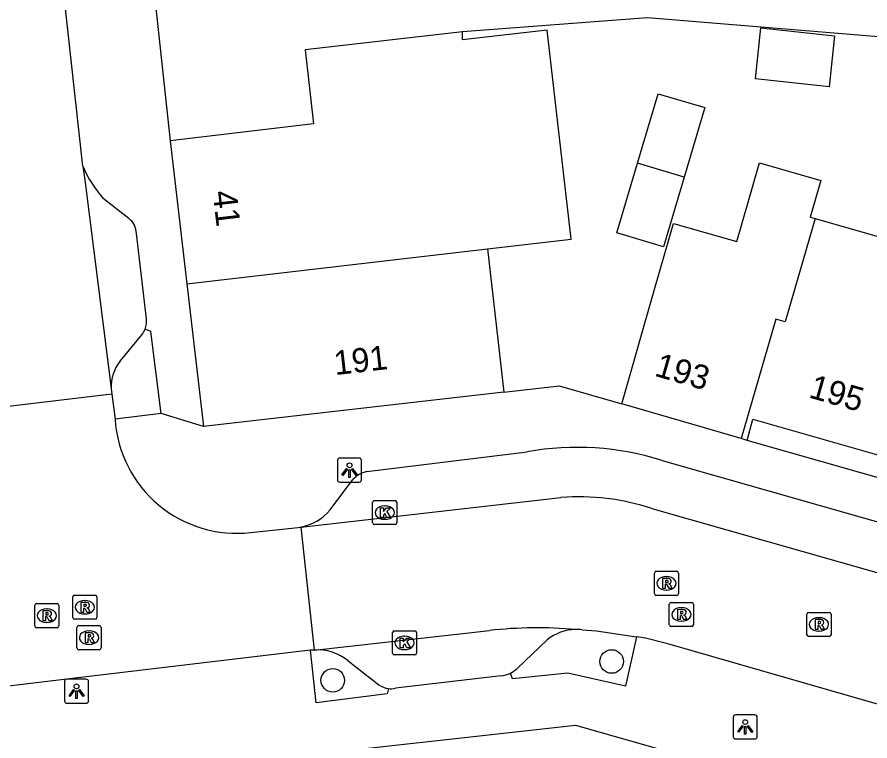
# Model space of a CAD drawing. Extents: x 160379 to 161131, y 383940 to 384849.
# Drawn here: x 160622.08 to 160657.46, y 384740.07 to 384770.1 of the extents above; entities that cross this region are included whole.
import ezdxf

# ---------------------------------------------------------------- set-up
doc = ezdxf.new("R2010")
doc.units = 0
for name, color, linetype in [('IMGEO_Boom', 7, 'Continuous'), ('IMGEO_Kolk', 7, 'Continuous'), ('IMGEO_Lichtpunt', 7, 'Continuous'), ('IMGEO_Pand', 7, 'Continuous'), ('IMGEO_Pand_nummerreeks', 7, 'Continuous'), ('IMGEO_Parkeervlak_open', 7, 'Continuous'), ('IMGEO_Rijbaan_lokaal_open', 7, 'Continuous'), ('IMGEO_Rioolput', 7, 'Continuous'), ('IMGEO_Voetpad_open', 7, 'Continuous')]:
    doc.layers.add(name, color=color, linetype=linetype)

msp = doc.modelspace()

# ---------------------------------------------------------------- linework, layer by layer
at = {"layer": 'IMGEO_Boom'}
for centre in [(160646.749, 384743.368), (160635.181, 384742.588)]:
    msp.add_circle(centre, 0.489, dxfattribs=at)
at = {"layer": 'IMGEO_Kolk'}
for p, q in [((160636.835, 384749.12), (160636.835, 384749.972)), ((160636.91, 384750.046), (160637.762, 384750.046)), ((160637.836, 384749.972), (160637.836, 384749.12)), ((160637.323, 384749.826), (160637.348, 384749.826)), ((160637.346, 384749.266), (160637.321, 384749.266)), ((160637.762, 384749.046), (160636.91, 384749.046)), ((160637.659, 384743.714), (160637.659, 384744.566)), ((160637.734, 384744.64), (160638.586, 384744.64)), ((160638.147, 384744.42), (160638.172, 384744.42)), ((160638.66, 384744.566), (160638.66, 384743.714)), ((160638.586, 384743.64), (160637.734, 384743.64)), ((160638.17, 384743.86), (160638.145, 384743.86))]:
    msp.add_line(p, q, dxfattribs=at)
for points in [[(160636.835, 384749.12), (160636.835, 384749.972)], [(160636.91, 384750.046), (160637.762, 384750.046)], [(160637.836, 384749.972), (160637.836, 384749.12)], [(160637.156, 384749.746), (160637.279, 384749.746), (160637.279, 384749.595), (160637.409, 384749.746), (160637.573, 384749.746), (160637.427, 384749.595), (160637.58, 384749.346), (160637.428, 384749.346), (160637.343, 384749.51), (160637.279, 384749.443), (160637.279, 384749.346), (160637.156, 384749.346), (160637.156, 384749.746)], [(160637.762, 384749.046), (160636.91, 384749.046)], [(160637.659, 384743.714), (160637.659, 384744.566)], [(160637.734, 384744.64), (160638.586, 384744.64)], [(160637.98, 384744.34), (160638.103, 384744.34), (160638.103, 384744.189), (160638.233, 384744.34), (160638.397, 384744.34), (160638.251, 384744.189), (160638.404, 384743.94), (160638.252, 384743.94), (160638.167, 384744.104), (160638.103, 384744.037), (160638.103, 384743.94), (160637.98, 384743.94), (160637.98, 384744.34)], [(160638.66, 384744.566), (160638.66, 384743.714)], [(160638.586, 384743.64), (160637.734, 384743.64)]]:
    msp.add_lwpolyline(points, dxfattribs=at)
for centre, start, end in [((160636.912, 384749.97), 91.552, 178.448), ((160636.912, 384749.97), 91.552, 178.448), ((160637.76, 384749.97), 1.552, 88.448), ((160637.76, 384749.97), 1.552, 88.448), ((160636.912, 384749.122), 181.552, 268.448), ((160636.912, 384749.122), 181.552, 268.448), ((160637.76, 384749.122), 271.552, 358.448), ((160637.76, 384749.122), 271.552, 358.448), ((160637.736, 384744.564), 91.552, 178.448), ((160637.736, 384744.564), 91.552, 178.448), ((160638.584, 384744.564), 1.552, 88.448), ((160638.584, 384744.564), 1.552, 88.448), ((160637.736, 384743.716), 181.552, 268.448), ((160637.736, 384743.716), 181.552, 268.448), ((160638.584, 384743.716), 271.552, 358.448), ((160638.584, 384743.716), 271.552, 358.448)]:
    msp.add_arc(centre, 0.0765, start, end, dxfattribs=at)
for centre, major_axis, ratio, start_param, end_param in [((160637.322, 384749.546), (-0.387, 0.002), 0.722429, 4.712389, 7.853982), ((160637.347, 384749.546), (-0.39, 0.002), 0.717154, 1.570796, 4.712389), ((160638.146, 384744.14), (-0.387, 0.002), 0.722429, 4.712389, 7.853982), ((160638.171, 384744.14), (-0.39, 0.002), 0.717154, 1.570796, 4.712389)]:
    msp.add_ellipse(centre, major_axis=major_axis, ratio=ratio, start_param=start_param, end_param=end_param, dxfattribs=at)
at = {"layer": 'IMGEO_Lichtpunt'}
for p, q in [((160636.278, 384751.803), (160635.47, 384751.803)), ((160636.278, 384751.803), (160635.47, 384751.803)), ((160635.376, 384751.708), (160635.376, 384750.901)), ((160635.376, 384751.708), (160635.376, 384750.901)), ((160636.372, 384750.901), (160636.372, 384751.708)), ((160636.372, 384750.901), (160636.372, 384751.708)), ((160635.47, 384750.807), (160636.278, 384750.807)), ((160635.47, 384750.807), (160636.278, 384750.807)), ((160624.053, 384742.539), (160624.053, 384741.732)), ((160624.053, 384742.539), (160624.053, 384741.732)), ((160624.955, 384742.634), (160624.147, 384742.634)), ((160624.955, 384742.634), (160624.147, 384742.634)), ((160625.049, 384741.732), (160625.049, 384742.539)), ((160625.049, 384741.732), (160625.049, 384742.539)), ((160624.147, 384741.638), (160624.955, 384741.638)), ((160624.147, 384741.638), (160624.955, 384741.638)), ((160652.692, 384741.152), (160651.884, 384741.152)), ((160652.692, 384741.152), (160651.884, 384741.152)), ((160651.79, 384741.057), (160651.79, 384740.25)), ((160651.79, 384741.057), (160651.79, 384740.25)), ((160652.786, 384740.25), (160652.786, 384741.057)), ((160652.786, 384740.25), (160652.786, 384741.057)), ((160651.884, 384740.156), (160652.692, 384740.156)), ((160651.884, 384740.156), (160652.692, 384740.156))]:
    msp.add_line(p, q, dxfattribs=at)
for points in [[(160635.75, 384751.372), (160635.789, 384751.344), (160635.601, 384751.082), (160635.563, 384751.109), (160635.75, 384751.372)], [(160635.852, 384751.324), (160635.899, 384751.324), (160635.899, 384751.002), (160635.852, 384751.002), (160635.852, 384751.324)], [(160635.962, 384751.344), (160636, 384751.371), (160636.187, 384751.109), (160636.148, 384751.081), (160635.962, 384751.344)], [(160624.427, 384742.203), (160624.466, 384742.175), (160624.278, 384741.913), (160624.24, 384741.94), (160624.427, 384742.203)], [(160624.639, 384742.175), (160624.677, 384742.202), (160624.864, 384741.94), (160624.825, 384741.912), (160624.639, 384742.175)], [(160624.529, 384742.155), (160624.576, 384742.155), (160624.576, 384741.833), (160624.529, 384741.833), (160624.529, 384742.155)], [(160652.164, 384740.721), (160652.203, 384740.693), (160652.015, 384740.431), (160651.977, 384740.458), (160652.164, 384740.721)], [(160652.266, 384740.673), (160652.313, 384740.673), (160652.313, 384740.351), (160652.266, 384740.351), (160652.266, 384740.673)], [(160652.376, 384740.693), (160652.414, 384740.72), (160652.601, 384740.458), (160652.562, 384740.43), (160652.376, 384740.693)]]:
    msp.add_lwpolyline(points, dxfattribs=at)
for centre in [(160635.875, 384751.506), (160624.552, 384742.337), (160652.289, 384740.855)]:
    msp.add_circle(centre, 0.0994, dxfattribs=at)
for centre, start, end in [((160635.47, 384751.708), 90, 180), ((160635.47, 384751.708), 90, 180), ((160636.278, 384751.708), 0, 90), ((160636.278, 384751.708), 0, 90), ((160635.47, 384750.901), 180, 270), ((160635.47, 384750.901), 180, 270), ((160636.278, 384750.901), 270, 0), ((160636.278, 384750.901), 270, 360), ((160624.147, 384742.539), 90, 180), ((160624.147, 384742.539), 90, 180), ((160624.955, 384742.539), 0, 90), ((160624.955, 384742.539), 0, 90), ((160624.147, 384741.732), 180, 270), ((160624.147, 384741.732), 180, 270), ((160624.955, 384741.732), 270, 0), ((160624.955, 384741.732), 270, 360), ((160651.884, 384741.057), 90, 180), ((160651.884, 384741.057), 90, 180), ((160652.692, 384741.057), 0, 90), ((160652.692, 384741.057), 0, 90), ((160651.884, 384740.25), 180, 270), ((160651.884, 384740.25), 180, 270), ((160652.692, 384740.25), 270, 0), ((160652.692, 384740.25), 270, 360)]:
    msp.add_arc(centre, 0.0946, start, end, dxfattribs=at)
at = {"layer": 'IMGEO_Pand'}
for points in [[(160640.559, 384769.49), (160634.039, 384768.735), (160634.387, 384765.669), (160628.436, 384764.964)], [(160641.595, 384760.488), (160645.069, 384760.888), (160644.071, 384769.555), (160640.563, 384769.151), (160640.559, 384769.49)], [(160652.714, 384767.533), (160652.939, 384769.648), (160655.992, 384769.322), (160655.767, 384767.208), (160652.714, 384767.533)], [(160647.821, 384764.032), (160648.682, 384766.919), (160650.615, 384766.342), (160649.754, 384763.455)], [(160628.436, 384764.964), (160629.127, 384759.034)], [(160649.754, 384763.455), (160648.893, 384760.568), (160646.96, 384761.145), (160647.821, 384764.032)], [(160647.165, 384754.05), (160648.545, 384758.856), (160649.314, 384761.534), (160651.944, 384760.782), (160652.878, 384764.046), (160655.422, 384763.32), (160654.989, 384761.804), (160655.194, 384761.745)], [(160649.754, 384763.455), (160647.821, 384764.032)], [(160655.194, 384761.745), (160653.948, 384757.455), (160653.554, 384757.569), (160652.115, 384752.613)], [(160655.194, 384761.745), (160661.429, 384759.964)], [(160629.127, 384759.034), (160641.595, 384760.488)], [(160641.595, 384760.488), (160642.279, 384754.539)], [(160629.127, 384759.034), (160629.817, 384753.109)], [(160642.279, 384754.539), (160629.817, 384753.109)], [(160652.115, 384752.613), (160647.165, 384754.05)], [(160652.364, 384752.541), (160652.608, 384753.423), (160658.997, 384751.591)], [(160652.364, 384752.541), (160652.115, 384752.613)]]:
    msp.add_lwpolyline(points, dxfattribs=at)
at = {"layer": 'IMGEO_Parkeervlak_open'}
for points in [[(160642.829, 384743.082), (160644.067, 384744.273)], [(160635.822, 384743.391), (160637.098, 384742.395)]]:
    msp.add_lwpolyline(points, dxfattribs=at)
for centre, radius, start, end in [((160645.312, 384742.654), 2.042, 91.3548, 127.5704), ((160634.579, 384741.921), 1.925, 49.7924, 95.1913), ((160642.051, 384743.901), 1.13, 296.3947, 313.5336), ((160637.601, 384743.133), 0.893, 235.7128, 262.7249)]:
    msp.add_arc(centre, radius, start, end, dxfattribs=at)
at = {"layer": 'IMGEO_Rijbaan_lokaal_open'}
for points in [[(160624.815, 384763.909), (160623.713, 384773.976)], [(160624.815, 384763.909), (160624.91, 384763.232), (160625.985, 384754.685)], [(160625.985, 384754.685), (160626.014, 384754.456)], [(160626.014, 384754.456), (160621.017, 384753.86)], [(160626.014, 384754.456), (160626.15, 384753.414)], [(160633.85, 384748.943), (160644.644, 384750.165)], [(160648.418, 384749.71), (160682.637, 384739.986)], [(160631.767, 384748.717), (160633.75, 384748.932), (160633.82, 384748.94)], [(160633.82, 384748.94), (160633.85, 384748.943)], [(160633.85, 384748.943), (160634.405, 384743.838)], [(160645.526, 384744.685), (160646.115, 384744.635), (160647.781, 384744.398)], [(160634.405, 384743.838), (160641.675, 384744.655)], [(160661.626, 384740.495), (160649.083, 384744.105), (160648.147, 384744.343), (160647.781, 384744.398)], [(160634.255, 384743.835), (160625.192, 384742.76), (160618.711, 384741.991), (160616.275, 384741.702)], [(160634.405, 384743.838), (160634.255, 384743.835)]]:
    msp.add_lwpolyline(points, dxfattribs=at)
for centre, radius, start, end in [((160631.204, 384753.751), 5.065, 183.8096, 276.3849), ((160645.424, 384740.752), 9.445, 71.5161, 94.7349), ((160643.681, 384726.153), 18.611, 85.1209, 96.1881), ((160645.315, 384742.783), 1.914, 83.668, 91.5238)]:
    msp.add_arc(centre, radius, start, end, dxfattribs=at)
at = {"layer": 'IMGEO_Rioolput'}
for p, q in [((160648.525, 384746.184), (160648.525, 384747.036)), ((160648.6, 384747.11), (160649.452, 384747.11)), ((160649.013, 384746.89), (160649.038, 384746.89)), ((160649.526, 384747.036), (160649.526, 384746.184)), ((160624.469, 384746.119), (160625.321, 384746.119)), ((160649.452, 384746.11), (160648.6, 384746.11)), ((160649.036, 384746.33), (160649.011, 384746.33)), ((160622.891, 384745.77), (160623.743, 384745.77)), ((160624.394, 384745.193), (160624.394, 384746.045)), ((160624.882, 384745.899), (160624.907, 384745.899)), ((160625.395, 384746.045), (160625.395, 384745.193)), ((160649.141, 384744.894), (160649.141, 384745.746)), ((160649.216, 384745.82), (160650.068, 384745.82)), ((160650.142, 384745.746), (160650.142, 384744.894)), ((160622.816, 384744.844), (160622.816, 384745.696)), ((160623.304, 384745.55), (160623.329, 384745.55)), ((160623.817, 384745.696), (160623.817, 384744.844)), ((160649.629, 384745.6), (160649.654, 384745.6)), ((160654.923, 384745.406), (160655.775, 384745.406)), ((160625.321, 384745.119), (160624.469, 384745.119)), ((160624.905, 384745.339), (160624.88, 384745.339)), ((160649.652, 384745.04), (160649.627, 384745.04)), ((160654.848, 384744.48), (160654.848, 384745.332)), ((160655.336, 384745.186), (160655.361, 384745.186)), ((160655.849, 384745.332), (160655.849, 384744.48)), ((160623.743, 384744.77), (160622.891, 384744.77)), ((160623.327, 384744.99), (160623.302, 384744.99)), ((160624.569, 384743.933), (160624.569, 384744.785)), ((160624.644, 384744.859), (160625.496, 384744.859)), ((160625.57, 384744.785), (160625.57, 384743.933)), ((160650.068, 384744.82), (160649.216, 384744.82)), ((160625.057, 384744.639), (160625.082, 384744.639)), ((160655.775, 384744.406), (160654.923, 384744.406)), ((160655.359, 384744.626), (160655.334, 384744.626)), ((160625.08, 384744.079), (160625.055, 384744.079)), ((160625.496, 384743.859), (160624.644, 384743.859))]:
    msp.add_line(p, q, dxfattribs=at)
for points in [[(160648.525, 384746.184), (160648.525, 384747.036)], [(160648.6, 384747.11), (160649.452, 384747.11)], [(160649.114, 384746.808), (160648.862, 384746.81), (160648.862, 384746.41)], [(160649.526, 384747.036), (160649.526, 384746.184)], [(160648.862, 384746.41), (160648.986, 384746.41), (160648.986, 384746.572), (160648.997, 384746.572)], [(160649.04, 384746.729), (160648.986, 384746.729), (160648.986, 384746.648)], [(160648.986, 384746.648), (160649.038, 384746.648)], [(160649.044, 384746.543), (160649.115, 384746.41), (160649.255, 384746.41), (160649.19, 384746.536)], [(160624.469, 384746.119), (160625.321, 384746.119)], [(160649.452, 384746.11), (160648.6, 384746.11)], [(160622.891, 384745.77), (160623.743, 384745.77)], [(160624.394, 384745.193), (160624.394, 384746.045)], [(160624.983, 384745.817), (160624.731, 384745.819), (160624.731, 384745.419)], [(160624.909, 384745.738), (160624.855, 384745.738), (160624.855, 384745.657)], [(160625.395, 384746.045), (160625.395, 384745.193)], [(160649.141, 384744.894), (160649.141, 384745.746)], [(160649.216, 384745.82), (160650.068, 384745.82)], [(160650.142, 384745.746), (160650.142, 384744.894)], [(160622.816, 384744.844), (160622.816, 384745.696)], [(160623.405, 384745.468), (160623.153, 384745.47), (160623.153, 384745.07)], [(160623.331, 384745.389), (160623.277, 384745.389), (160623.277, 384745.308)], [(160623.817, 384745.696), (160623.817, 384744.844)], [(160624.731, 384745.419), (160624.855, 384745.419), (160624.855, 384745.581), (160624.866, 384745.581)], [(160624.855, 384745.657), (160624.907, 384745.657)], [(160624.913, 384745.552), (160624.984, 384745.419), (160625.124, 384745.419), (160625.059, 384745.545)], [(160649.73, 384745.518), (160649.478, 384745.52), (160649.478, 384745.12)], [(160649.656, 384745.439), (160649.602, 384745.439), (160649.602, 384745.358)], [(160654.923, 384745.406), (160655.775, 384745.406)], [(160623.153, 384745.07), (160623.277, 384745.07), (160623.277, 384745.232), (160623.288, 384745.232)], [(160623.277, 384745.308), (160623.329, 384745.308)], [(160623.335, 384745.203), (160623.406, 384745.07), (160623.546, 384745.07), (160623.481, 384745.196)], [(160625.321, 384745.119), (160624.469, 384745.119)], [(160649.478, 384745.12), (160649.602, 384745.12), (160649.602, 384745.282), (160649.613, 384745.282)], [(160649.602, 384745.358), (160649.654, 384745.358)], [(160649.66, 384745.253), (160649.731, 384745.12), (160649.871, 384745.12), (160649.806, 384745.246)], [(160654.848, 384744.48), (160654.848, 384745.332)], [(160655.437, 384745.104), (160655.185, 384745.106), (160655.185, 384744.706)], [(160655.363, 384745.025), (160655.309, 384745.025), (160655.309, 384744.944)], [(160655.849, 384745.332), (160655.849, 384744.48)], [(160623.743, 384744.77), (160622.891, 384744.77)], [(160624.569, 384743.933), (160624.569, 384744.785)], [(160624.644, 384744.859), (160625.496, 384744.859)], [(160625.57, 384744.785), (160625.57, 384743.933)], [(160650.068, 384744.82), (160649.216, 384744.82)], [(160655.185, 384744.706), (160655.309, 384744.706), (160655.309, 384744.868), (160655.32, 384744.868)], [(160655.309, 384744.944), (160655.361, 384744.944)], [(160655.367, 384744.839), (160655.438, 384744.706), (160655.578, 384744.706), (160655.513, 384744.832)], [(160625.158, 384744.557), (160624.906, 384744.559), (160624.906, 384744.159)], [(160624.906, 384744.159), (160625.03, 384744.159), (160625.03, 384744.321), (160625.041, 384744.321)], [(160625.084, 384744.478), (160625.03, 384744.478), (160625.03, 384744.397)], [(160625.03, 384744.397), (160625.082, 384744.397)], [(160655.775, 384744.406), (160654.923, 384744.406)], [(160625.088, 384744.292), (160625.159, 384744.159), (160625.299, 384744.159), (160625.234, 384744.285)], [(160625.496, 384743.859), (160624.644, 384743.859)]]:
    msp.add_lwpolyline(points, dxfattribs=at)
for centre, radius, start, end in [((160648.602, 384747.034), 0.0765, 91.552, 178.448), ((160648.602, 384747.034), 0.0765, 91.552, 178.448), ((160649.113, 384746.698), 0.109, 350.3612, 89.416), ((160649.45, 384747.034), 0.0765, 1.552, 88.448), ((160649.45, 384747.034), 0.0765, 1.552, 88.448), ((160648.996, 384746.519), 0.0533, 26.0293, 88.6989), ((160649.022, 384746.837), 0.19, 274.7715, 282.9687), ((160649.046, 384746.633), 0.0964, 77.0061, 93.1865), ((160649.06, 384746.69), 0.0378, 276.6634, 79.6772), ((160649.111, 384746.698), 0.112, 277.5842, 350.9817), ((160649.095, 384746.483), 0.108, 29.5134, 73.7905), ((160624.471, 384746.043), 0.0765, 91.552, 178.448), ((160624.471, 384746.043), 0.0765, 91.552, 178.448), ((160625.319, 384746.043), 0.0765, 1.552, 88.448), ((160625.319, 384746.043), 0.0765, 1.552, 88.448), ((160648.602, 384746.186), 0.0765, 181.552, 268.448), ((160648.602, 384746.186), 0.0765, 181.552, 268.448), ((160649.45, 384746.186), 0.0765, 271.552, 358.448), ((160649.45, 384746.186), 0.0765, 271.552, 358.448), ((160622.893, 384745.694), 0.0765, 91.552, 178.448), ((160622.893, 384745.694), 0.0765, 91.552, 178.448), ((160623.741, 384745.694), 0.0765, 1.552, 88.448), ((160623.741, 384745.694), 0.0765, 1.552, 88.448), ((160624.915, 384745.642), 0.0964, 77.0061, 93.1865), ((160624.929, 384745.699), 0.0378, 276.6634, 79.6772), ((160624.982, 384745.707), 0.109, 350.3612, 89.416), ((160649.218, 384745.744), 0.0765, 91.552, 178.448), ((160649.218, 384745.744), 0.0765, 91.552, 178.448), ((160650.066, 384745.744), 0.0765, 1.552, 88.448), ((160650.066, 384745.744), 0.0765, 1.552, 88.448), ((160623.337, 384745.293), 0.0964, 77.0061, 93.1865), ((160623.351, 384745.35), 0.0378, 276.6634, 79.6772), ((160623.404, 384745.358), 0.109, 350.3612, 89.416), ((160624.865, 384745.528), 0.0533, 26.0293, 88.6989), ((160624.891, 384745.846), 0.19, 274.7715, 282.9687), ((160624.98, 384745.707), 0.112, 277.5842, 350.9817), ((160624.964, 384745.492), 0.108, 29.5134, 73.7905), ((160649.662, 384745.343), 0.0964, 77.0061, 93.1865), ((160649.676, 384745.4), 0.0378, 276.6634, 79.6772), ((160649.729, 384745.408), 0.109, 350.3612, 89.416), ((160649.727, 384745.408), 0.112, 277.5842, 350.9817), ((160654.925, 384745.33), 0.0765, 91.552, 178.448), ((160654.925, 384745.33), 0.0765, 91.552, 178.448), ((160655.773, 384745.33), 0.0765, 1.552, 88.448), ((160655.773, 384745.33), 0.0765, 1.552, 88.448), ((160623.287, 384745.179), 0.0533, 26.0293, 88.6989), ((160623.313, 384745.497), 0.19, 274.7715, 282.9687), ((160623.402, 384745.358), 0.112, 277.5842, 350.9817), ((160623.386, 384745.143), 0.108, 29.5134, 73.7905), ((160624.471, 384745.195), 0.0765, 181.552, 268.448), ((160624.471, 384745.195), 0.0765, 181.552, 268.448), ((160625.319, 384745.195), 0.0765, 271.552, 358.448), ((160625.319, 384745.195), 0.0765, 271.552, 358.448), ((160649.612, 384745.229), 0.0533, 26.0293, 88.6989), ((160649.638, 384745.547), 0.19, 274.7715, 282.9687), ((160649.711, 384745.193), 0.108, 29.5134, 73.7905), ((160655.369, 384744.929), 0.0964, 77.0061, 93.1865), ((160655.383, 384744.986), 0.0378, 276.6634, 79.6772), ((160655.436, 384744.994), 0.109, 350.3612, 89.416), ((160622.893, 384744.846), 0.0765, 181.552, 268.448), ((160622.893, 384744.846), 0.0765, 181.552, 268.448), ((160623.741, 384744.846), 0.0765, 271.552, 358.448), ((160623.741, 384744.846), 0.0765, 271.552, 358.448), ((160624.646, 384744.783), 0.0765, 91.552, 178.448), ((160624.646, 384744.783), 0.0765, 91.552, 178.448), ((160625.494, 384744.783), 0.0765, 1.552, 88.448), ((160625.494, 384744.783), 0.0765, 1.552, 88.448), ((160649.218, 384744.896), 0.0765, 181.552, 268.448), ((160649.218, 384744.896), 0.0765, 181.552, 268.448), ((160650.066, 384744.896), 0.0765, 271.552, 358.448), ((160650.066, 384744.896), 0.0765, 271.552, 358.448), ((160655.319, 384744.815), 0.0533, 26.0293, 88.6989), ((160655.345, 384745.133), 0.19, 274.7715, 282.9687), ((160655.434, 384744.994), 0.112, 277.5842, 350.9817), ((160655.418, 384744.779), 0.108, 29.5134, 73.7905), ((160625.04, 384744.268), 0.0533, 26.0293, 88.6989), ((160625.066, 384744.586), 0.19, 274.7715, 282.9687), ((160625.09, 384744.382), 0.0964, 77.0061, 93.1865), ((160625.104, 384744.439), 0.0378, 276.6634, 79.6772), ((160625.157, 384744.447), 0.109, 350.3612, 89.416), ((160625.155, 384744.447), 0.112, 277.5842, 350.9817), ((160625.139, 384744.232), 0.108, 29.5134, 73.7905), ((160654.925, 384744.482), 0.0765, 181.552, 268.448), ((160654.925, 384744.482), 0.0765, 181.552, 268.448), ((160655.773, 384744.482), 0.0765, 271.552, 358.448), ((160655.773, 384744.482), 0.0765, 271.552, 358.448), ((160624.646, 384743.935), 0.0765, 181.552, 268.448), ((160624.646, 384743.935), 0.0765, 181.552, 268.448), ((160625.494, 384743.935), 0.0765, 271.552, 358.448), ((160625.494, 384743.935), 0.0765, 271.552, 358.448)]:
    msp.add_arc(centre, radius, start, end, dxfattribs=at)
for centre, major_axis, ratio, start_param, end_param in [((160649.012, 384746.61), (-0.387, 0.002), 0.722429, 4.712389, 7.853982), ((160649.037, 384746.61), (-0.39, 0.002), 0.717154, 1.570796, 4.712389), ((160624.881, 384745.619), (-0.387, 0.002), 0.722429, 4.712389, 7.853982), ((160624.906, 384745.619), (-0.39, 0.002), 0.717154, 1.570796, 4.712389), ((160623.303, 384745.27), (-0.387, 0.002), 0.722429, 4.712389, 7.853982), ((160623.328, 384745.27), (-0.39, 0.002), 0.717154, 1.570796, 4.712389), ((160649.628, 384745.32), (-0.387, 0.002), 0.722429, 4.712389, 7.853982), ((160649.653, 384745.32), (-0.39, 0.002), 0.717154, 1.570796, 4.712389), ((160655.335, 384744.906), (-0.387, 0.002), 0.722429, 4.712389, 7.853982), ((160655.36, 384744.906), (-0.39, 0.002), 0.717154, 1.570796, 4.712389), ((160625.056, 384744.359), (-0.387, 0.002), 0.722429, 4.712389, 7.853982), ((160625.081, 384744.359), (-0.39, 0.002), 0.717154, 1.570796, 4.712389)]:
    msp.add_ellipse(centre, major_axis=major_axis, ratio=ratio, start_param=start_param, end_param=end_param, dxfattribs=at)
at = {"layer": 'IMGEO_Voetpad_open'}
for points in [[(160627.458, 384774.072), (160628.436, 384764.964)], [(160720.614, 384746.931), (160708.374, 384761.48), (160706.279, 384763.845), (160686.97, 384766.387), (160665.669, 384768.623), (160663.984, 384768.763), (160661.521, 384768.968), (160648.235, 384770.072), (160640.559, 384769.49)], [(160626.721, 384761.736), (160625.661, 384762.576)], [(160627.448, 384757.586), (160627.037, 384761.117)], [(160628.06, 384753.649), (160627.637, 384757.049), (160627.396, 384757.154)], [(160626.362, 384755.821), (160627.254, 384756.914)], [(160642.279, 384754.539), (160644.574, 384754.802), (160647.165, 384754.05)], [(160628.06, 384753.649), (160626.15, 384753.414)], [(160629.817, 384753.109), (160628.06, 384753.649)], [(160685.273, 384743.176), (160652.364, 384752.541)], [(160636.592, 384751.244), (160643.245, 384752.069)], [(160648.849, 384751.703), (160683.804, 384741.757)], [(160635.079, 384749.656), (160636.016, 384750.916)], [(160647.781, 384744.398), (160647.324, 384742.35), (160644.931, 384742.884), (160642.637, 384742.649), (160642.553, 384742.889)], [(160637.488, 384742.247), (160637.44, 384742.023), (160634.497, 384741.66), (160634.255, 384743.835)], [(160642.159, 384742.775), (160637.781, 384742.257)], [(160632.299, 384739.297), (160645.253, 384740.722), (160652.921, 384738.542)]]:
    msp.add_lwpolyline(points, dxfattribs=at)
for centre, radius, start, end in [((160629.344, 384765.849), 4.927, 203.1824, 221.6208), ((160626.273, 384761.117), 0.764, 359.9807, 54.108), ((160626.586, 384757.471), 0.869, 338.6434, 7.6292), ((160626.613, 384757.455), 0.839, 319.8267, 338.9505), ((160627.619, 384754.773), 1.636, 140.1888, 183.0927), ((160645.301, 384740.469), 11.781, 72.4745, 100.0521), ((160636.865, 384750.094), 1.182, 103.3695, 135.9487), ((160633.485, 384750.993), 2.08, 279.2551, 319.9991), ((160642.046, 384743.904), 1.135, 275.728, 296.5465), ((160637.604, 384743.14), 0.901, 262.5869, 281.3226)]:
    msp.add_arc(centre, radius, start, end, dxfattribs=at)

# ---------------------------------------------------------------- texts
at = {"layer": 'IMGEO_Pand_nummerreeks'}
for s, rotation, p in [('41', 276.6461, (160630.193, 384762.85)), ('191', 6.5432, (160635.28, 384755.245)), ('193', 343.8139, (160648.486, 384755.228)), ('195', 343.9973, (160654.884, 384754.331))]:
    msp.add_text(s, height=1, rotation=rotation, dxfattribs=at).set_placement(p)

doc.saveas('drawing.dxf')
